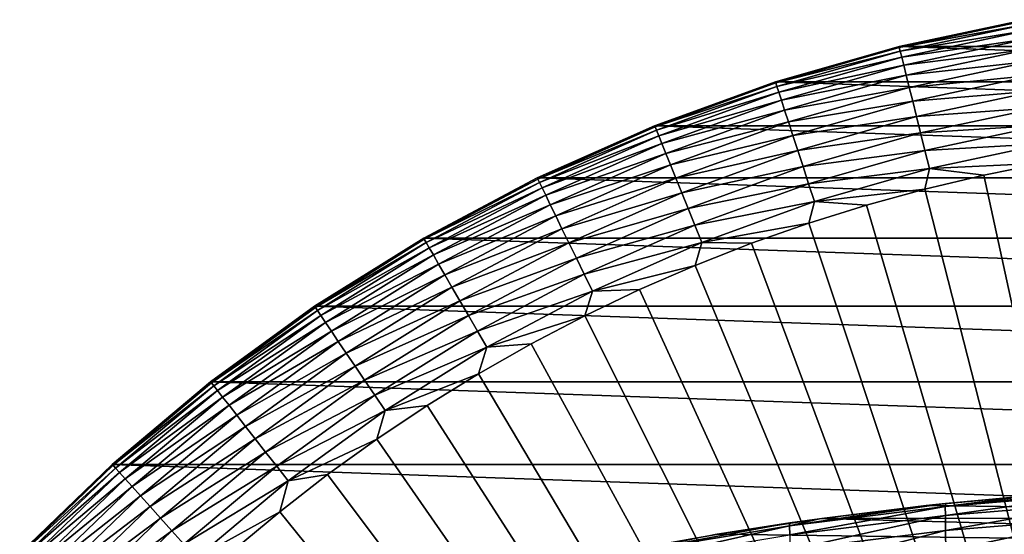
# Model space of a CAD drawing. Header units: metres. Extents: x -24 to 72, y -247 to 22.
# Tile 471 of 573: x -16 to -4, y 16 to 22. Entities that reach past the tile are written whole.
import ezdxf

# ---------------------------------------------------------------- set-up
doc = ezdxf.new("R2010")
doc.units = ezdxf.units.M
doc.layers.add('solid_509589_MEDIA_SW0001', color=7, linetype='CONTINUOUS')

msp = doc.modelspace()

# ---------------------------------------------------------------- linework, layer by layer
at = {"layer": 'solid_509589_MEDIA_SW0001'}
for points in [[(-5.443243, 21.831654, 130.73114), (-3.907084, 22.158175, 130.73114), (-5.442903, 21.831718)], [(-3.904469, 22.143343, 130.963501), (-3.907084, 22.158175, 130.73114), (-5.443243, 21.831654, 130.73114)], [(-3.904469, 22.143343, 130.963501), (-5.443243, 21.831654, 130.73114), (-5.4396, 21.817041, 130.963501)], [(-3.907084, 22.158175, 130.73114), (-3.907168, 22.158163), (-5.442903, 21.831718)], [(-5.442903, 21.831718), (-3.907168, 22.158163), (5.442903, 21.831718)], [(-3.904469, 22.143343, 130.963501), (-5.4396, 21.817041, 130.963501), (-3.896657, 22.099041, 131.192184)], [(-5.4396, 21.817041, 130.963501), (-5.428716, 21.773392, 131.192184), (-3.896657, 22.099041, 131.192184)], [(-3.896657, 22.099041, 131.192184), (-5.428716, 21.773392, 131.192184), (-3.88378, 22.026011, 131.413147)], [(-5.428716, 21.773392, 131.192184), (-5.410776, 21.701437, 131.413147), (-3.88378, 22.026011, 131.413147)], [(-3.88378, 22.026011, 131.413147), (-5.410776, 21.701437, 131.413147), (-3.866053, 21.925474, 131.622665)], [(-5.410776, 21.701437, 131.413147), (-5.386079, 21.602383, 131.622665), (-3.866053, 21.925474, 131.622665)], [(-3.866053, 21.925474, 131.622665), (-5.386079, 21.602383, 131.622665), (-3.843773, 21.799118, 131.817245)], [(-6.95307, 21.398712), (-5.442903, 21.831718), (6.95307, 21.398712)], [(-5.443243, 21.831654, 130.73114), (-5.442903, 21.831718), (-6.95307, 21.398712)], [(-6.952882, 21.398771, 130.73114), (-5.443243, 21.831654, 130.73114), (-6.95307, 21.398712)], [(-5.4396, 21.817041, 130.963501), (-5.443243, 21.831654, 130.73114), (-6.952882, 21.398771, 130.73114)], [(-5.4396, 21.817041, 130.963501), (-6.952882, 21.398771, 130.73114), (-6.948229, 21.384449, 130.963501)], [(-5.4396, 21.817041, 130.963501), (-6.948229, 21.384449, 130.963501), (-5.428716, 21.773392, 131.192184)], [(-6.948229, 21.384449, 130.963501), (-6.934327, 21.341665, 131.192184), (-5.428716, 21.773392, 131.192184)], [(-5.428716, 21.773392, 131.192184), (-6.934327, 21.341665, 131.192184), (-5.410776, 21.701437, 131.413147)], [(-5.442903, 21.831718), (5.442903, 21.831718), (6.95307, 21.398712)], [(-5.386079, 21.602383, 131.622665), (-5.355039, 21.477888, 131.817245), (-3.843773, 21.799118, 131.817245)], [(-3.843773, 21.799118, 131.817245), (-5.355039, 21.477888, 131.817245), (-3.817314, 21.649063, 131.993607)], [(-6.934327, 21.341665, 131.192184), (-6.911411, 21.271137, 131.413147), (-5.410776, 21.701437, 131.413147)], [(-5.410776, 21.701437, 131.413147), (-6.911411, 21.271137, 131.413147), (-5.386079, 21.602383, 131.622665)], [(-6.911411, 21.271137, 131.413147), (-6.879865, 21.174046, 131.622665), (-5.386079, 21.602383, 131.622665)], [(-5.386079, 21.602383, 131.622665), (-6.879865, 21.174046, 131.622665), (-5.355039, 21.477888, 131.817245)], [(-5.355039, 21.477888, 131.817245), (-5.318177, 21.330044, 131.993607), (-3.817314, 21.649063, 131.993607)], [(-3.817314, 21.649063, 131.993607), (-5.318177, 21.330044, 131.993607), (-3.787119, 21.477821, 132.148819)], [(-6.879865, 21.174046, 131.622665), (-6.840216, 21.052021, 131.817245), (-5.355039, 21.477888, 131.817245)], [(-5.355039, 21.477888, 131.817245), (-6.840216, 21.052021, 131.817245), (-5.318177, 21.330044, 131.993607)], [(-5.318177, 21.330044, 131.993607), (-5.276111, 21.161327, 132.148819), (-3.787119, 21.477821, 132.148819)], [(-3.787119, 21.477821, 132.148819), (-5.276111, 21.161327, 132.148819), (-3.753696, 21.288267, 132.280243)], [(-8.428648, 20.861637, 130.73114), (-6.952882, 21.398771, 130.73114), (-8.428408, 20.861729)], [(-6.948229, 21.384449, 130.963501), (-6.952882, 21.398771, 130.73114), (-8.428648, 20.861637, 130.73114)], [(-6.948229, 21.384449, 130.963501), (-8.428648, 20.861637, 130.73114), (-8.423007, 20.847673, 130.963501)], [(-6.952882, 21.398771, 130.73114), (-6.95307, 21.398712), (-8.428408, 20.861729)], [(-8.428408, 20.861729), (-6.95307, 21.398712), (8.428408, 20.861729)], [(-6.948229, 21.384449, 130.963501), (-8.423007, 20.847673, 130.963501), (-6.934327, 21.341665, 131.192184)], [(-8.423007, 20.847673, 130.963501), (-8.406155, 20.805964, 131.192184), (-6.934327, 21.341665, 131.192184)], [(-6.934327, 21.341665, 131.192184), (-8.406155, 20.805964, 131.192184), (-6.911411, 21.271137, 131.413147)], [(-6.95307, 21.398712), (6.95307, 21.398712), (8.428408, 20.861729)], [(-6.840216, 21.052021, 131.817245), (-6.793131, 20.907108, 131.993607), (-5.318177, 21.330044, 131.993607)], [(-5.318177, 21.330044, 131.993607), (-6.793131, 20.907108, 131.993607), (-5.276111, 21.161327, 132.148819)], [(-8.406155, 20.805964, 131.192184), (-8.378375, 20.737206, 131.413147), (-6.911411, 21.271137, 131.413147)], [(-6.911411, 21.271137, 131.413147), (-8.378375, 20.737206, 131.413147), (-6.879865, 21.174046, 131.622665)], [(-8.378375, 20.737206, 131.413147), (-8.340133, 20.642551, 131.622665), (-6.879865, 21.174046, 131.622665)], [(-6.879865, 21.174046, 131.622665), (-8.340133, 20.642551, 131.622665), (-6.840216, 21.052021, 131.817245)], [(-5.276111, 21.161327, 132.148819), (-5.229547, 20.974566, 132.280243), (-3.753696, 21.288267, 132.280243)], [(-3.753696, 21.288267, 132.280243), (-5.229547, 20.974566, 132.280243), (-3.717604, 21.083578, 132.385696)], [(-8.340133, 20.642551, 131.622665), (-8.292068, 20.52359, 131.817245), (-6.840216, 21.052021, 131.817245)], [(-6.840216, 21.052021, 131.817245), (-8.292068, 20.52359, 131.817245), (-6.793131, 20.907108, 131.993607)], [(-6.793131, 20.907108, 131.993607), (-6.739398, 20.741735, 132.148819), (-5.276111, 21.161327, 132.148819)], [(-5.276111, 21.161327, 132.148819), (-6.739398, 20.741735, 132.148819), (-5.229547, 20.974566, 132.280243)], [(-5.229547, 20.974566, 132.280243), (-5.179264, 20.772892, 132.385696), (-3.717604, 21.083578, 132.385696)], [(-3.717604, 21.083578, 132.385696), (-5.179264, 20.772892, 132.385696), (-3.679448, 20.867184, 132.463425)], [(-6.739398, 20.741735, 132.148819), (-6.679919, 20.558678, 132.280243), (-5.229547, 20.974566, 132.280243)], [(-5.229547, 20.974566, 132.280243), (-6.679919, 20.558678, 132.280243), (-5.179264, 20.772892, 132.385696)], [(-9.863578, 20.222729), (-8.428408, 20.861729), (9.863578, 20.222729)], [(-8.428648, 20.861637, 130.73114), (-8.428408, 20.861729), (-9.863578, 20.222729)], [(-9.863351, 20.222866, 130.73114), (-8.428648, 20.861637, 130.73114), (-9.863578, 20.222729)], [(-8.423007, 20.847673, 130.963501), (-8.428648, 20.861637, 130.73114), (-9.863351, 20.222866, 130.73114)], [(-8.423007, 20.847673, 130.963501), (-9.863351, 20.222866, 130.73114), (-9.85675, 20.209332, 130.963501)], [(-8.423007, 20.847673, 130.963501), (-9.85675, 20.209332, 130.963501), (-8.406155, 20.805964, 131.192184)], [(-8.428408, 20.861729), (8.428408, 20.861729), (9.863578, 20.222729)], [(-8.292068, 20.52359, 131.817245), (-8.234989, 20.382315, 131.993607), (-6.793131, 20.907108, 131.993607)], [(-6.793131, 20.907108, 131.993607), (-8.234989, 20.382315, 131.993607), (-6.739398, 20.741735, 132.148819)], [(-5.179264, 20.772892, 132.385696), (-5.126106, 20.559687, 132.463425), (-3.679448, 20.867184, 132.463425)], [(-3.679448, 20.867184, 132.463425), (-5.126106, 20.559687, 132.463425), (-3.639868, 20.642715, 132.5121)], [(-9.85675, 20.209332, 130.963501), (-9.837029, 20.168898, 131.192184), (-8.406155, 20.805964, 131.192184)], [(-8.406155, 20.805964, 131.192184), (-9.837029, 20.168898, 131.192184), (-8.378375, 20.737206, 131.413147)], [(-9.837029, 20.168898, 131.192184), (-9.80452, 20.102245, 131.413147), (-8.378375, 20.737206, 131.413147)], [(-8.378375, 20.737206, 131.413147), (-9.80452, 20.102245, 131.413147), (-8.340133, 20.642551, 131.622665)], [(-8.234989, 20.382315, 131.993607), (-8.169852, 20.221094, 132.148819), (-6.739398, 20.741735, 132.148819)], [(-6.739398, 20.741735, 132.148819), (-8.169852, 20.221094, 132.148819), (-6.679919, 20.558678, 132.280243)], [(-6.679919, 20.558678, 132.280243), (-6.615691, 20.361004, 132.385696), (-5.179264, 20.772892, 132.385696)], [(-5.179264, 20.772892, 132.385696), (-6.615691, 20.361004, 132.385696), (-5.126106, 20.559687, 132.463425)], [(-9.80452, 20.102245, 131.413147), (-9.759768, 20.010489, 131.622665), (-8.340133, 20.642551, 131.622665)], [(-8.340133, 20.642551, 131.622665), (-9.759768, 20.010489, 131.622665), (-8.292068, 20.52359, 131.817245)], [(-5.126106, 20.559687, 132.463425), (-5.070964, 20.338526, 132.5121), (-3.639868, 20.642715, 132.5121)], [(-3.639868, 20.642715, 132.5121), (-5.070964, 20.338526, 132.5121), (-3.680929, 20.402018, 132.530869)], [(-9.759768, 20.010489, 131.622665), (-9.703523, 19.89517, 131.817245), (-8.292068, 20.52359, 131.817245)], [(-8.292068, 20.52359, 131.817245), (-9.703523, 19.89517, 131.817245), (-8.234989, 20.382315, 131.993607)], [(-8.169852, 20.221094, 132.148819), (-8.097749, 20.042631, 132.280243), (-6.679919, 20.558678, 132.280243)], [(-6.679919, 20.558678, 132.280243), (-8.097749, 20.042631, 132.280243), (-6.615691, 20.361004, 132.385696)], [(-6.615691, 20.361004, 132.385696), (-6.54779, 20.152025, 132.463425), (-5.126106, 20.559687, 132.463425)], [(-5.126106, 20.559687, 132.463425), (-6.54779, 20.152025, 132.463425), (-5.070964, 20.338526, 132.5121)], [(-9.703523, 19.89517, 131.817245), (-9.636728, 19.758221, 131.993607), (-8.234989, 20.382315, 131.993607)], [(-8.234989, 20.382315, 131.993607), (-9.636728, 19.758221, 131.993607), (-8.169852, 20.221094, 132.148819)], [(-8.097749, 20.042631, 132.280243), (-8.019887, 19.849918, 132.385696), (-6.615691, 20.361004, 132.385696)], [(-6.615691, 20.361004, 132.385696), (-8.019887, 19.849918, 132.385696), (-6.54779, 20.152025, 132.463425)], [(-6.54779, 20.152025, 132.463425), (-6.477355, 19.935249, 132.5121), (-5.070964, 20.338526, 132.5121)], [(-5.070964, 20.338526, 132.5121), (-6.477355, 19.935249, 132.5121), (-5.127014, 20.08744, 132.530869)], [(-5.070964, 20.338526, 132.5121), (-5.127014, 20.08744, 132.530869), (-4.406779, 20.257637, 132.530869)], [(-5.070964, 20.338526, 132.5121), (-4.406779, 20.257637, 132.530869), (-3.680929, 20.402018, 132.530869)], [(-3.680929, 20.402018, 132.530869), (-4.406779, 20.257637, 132.530869), (0, 0, 132.892746)], [(-11.25, 19.485571, 130.73114), (-9.863351, 20.222866, 130.73114), (-11.249941, 19.485615)], [(-9.85675, 20.209332, 130.963501), (-9.863351, 20.222866, 130.73114), (-11.25, 19.485571, 130.73114)], [(-9.85675, 20.209332, 130.963501), (-11.25, 19.485571, 130.73114), (-11.242471, 19.47253, 130.963501)], [(-9.863351, 20.222866, 130.73114), (-9.863578, 20.222729), (-11.249941, 19.485615)], [(-11.249941, 19.485615), (-9.863578, 20.222729), (11.249941, 19.485615)], [(-9.85675, 20.209332, 130.963501), (-11.242471, 19.47253, 130.963501), (-9.837029, 20.168898, 131.192184)], [(-9.863578, 20.222729), (9.863578, 20.222729), (11.249941, 19.485615)], [(-9.636728, 19.758221, 131.993607), (-9.560503, 19.601936, 132.148819), (-8.169852, 20.221094, 132.148819)], [(-8.169852, 20.221094, 132.148819), (-9.560503, 19.601936, 132.148819), (-8.097749, 20.042631, 132.280243)], [(-4.406779, 20.257637, 132.530869), (-5.127014, 20.08744, 132.530869), (0, 0, 132.892746)], [(-11.242471, 19.47253, 130.963501), (-11.219977, 19.433571, 131.192184), (-9.837029, 20.168898, 131.192184)], [(-9.837029, 20.168898, 131.192184), (-11.219977, 19.433571, 131.192184), (-9.80452, 20.102245, 131.413147)], [(-11.219977, 19.433571, 131.192184), (-11.182899, 19.369349, 131.413147), (-9.80452, 20.102245, 131.413147)], [(-9.80452, 20.102245, 131.413147), (-11.182899, 19.369349, 131.413147), (-9.759768, 20.010489, 131.622665)], [(-8.019887, 19.849918, 132.385696), (-7.937574, 19.646187, 132.463425), (-6.54779, 20.152025, 132.463425)], [(-6.54779, 20.152025, 132.463425), (-7.937574, 19.646187, 132.463425), (-6.477355, 19.935249, 132.5121)], [(-6.477355, 19.935249, 132.5121), (-5.840714, 19.891647, 132.530869), (-5.127014, 20.08744, 132.530869)], [(-5.127014, 20.08744, 132.530869), (-5.840714, 19.891647, 132.530869), (0, 0, 132.892746)], [(-11.182899, 19.369349, 131.413147), (-11.131855, 19.280937, 131.622665), (-9.759768, 20.010489, 131.622665)], [(-9.759768, 20.010489, 131.622665), (-11.131855, 19.280937, 131.622665), (-9.703523, 19.89517, 131.817245)], [(-9.560503, 19.601936, 132.148819), (-9.476126, 19.428938, 132.280243), (-8.097749, 20.042631, 132.280243)], [(-8.097749, 20.042631, 132.280243), (-9.476126, 19.428938, 132.280243), (-8.019887, 19.849918, 132.385696)], [(-11.131855, 19.280937, 131.622665), (-11.067702, 19.169823, 131.817245), (-9.703523, 19.89517, 131.817245)], [(-9.703523, 19.89517, 131.817245), (-11.067702, 19.169823, 131.817245), (-9.636728, 19.758221, 131.993607)], [(-9.476126, 19.428938, 132.280243), (-9.385012, 19.242125, 132.385696), (-8.019887, 19.849918, 132.385696)], [(-8.019887, 19.849918, 132.385696), (-9.385012, 19.242125, 132.385696), (-7.937574, 19.646187, 132.463425)], [(-7.937574, 19.646187, 132.463425), (-7.85219, 19.434851, 132.5121), (-6.477355, 19.935249, 132.5121)], [(-6.477355, 19.935249, 132.5121), (-7.85219, 19.434851, 132.5121), (-6.546972, 19.670504, 132.530869)], [(-6.477355, 19.935249, 132.5121), (-6.546972, 19.670504, 132.530869), (-5.840714, 19.891647, 132.530869)], [(-5.840714, 19.891647, 132.530869), (-6.546972, 19.670504, 132.530869), (0, 0, 132.892746)], [(-11.067702, 19.169823, 131.817245), (-10.991517, 19.037867, 131.993607), (-9.636728, 19.758221, 131.993607)], [(-9.636728, 19.758221, 131.993607), (-10.991517, 19.037867, 131.993607), (-9.560503, 19.601936, 132.148819)], [(-9.385012, 19.242125, 132.385696), (-9.288688, 19.044632, 132.463425), (-7.937574, 19.646187, 132.463425)], [(-7.937574, 19.646187, 132.463425), (-9.288688, 19.044632, 132.463425), (-7.85219, 19.434851, 132.5121)], [(-7.85219, 19.434851, 132.5121), (-7.244886, 19.424294, 132.530869), (-6.546972, 19.670504, 132.530869)], [(-6.546972, 19.670504, 132.530869), (-7.244886, 19.424294, 132.530869), (0, 0, 132.892746)], [(-10.991517, 19.037867, 131.993607), (-10.904576, 18.88728, 132.148819), (-9.560503, 19.601936, 132.148819)], [(-9.560503, 19.601936, 132.148819), (-10.904576, 18.88728, 132.148819), (-9.476126, 19.428938, 132.280243)], [(-12.581841, 18.653345, 130.73114), (-11.25, 19.485571, 130.73114), (-12.581787, 18.653372)], [(-11.242471, 19.47253, 130.963501), (-11.25, 19.485571, 130.73114), (-12.581841, 18.653345, 130.73114)], [(-11.242471, 19.47253, 130.963501), (-12.581841, 18.653345, 130.73114), (-12.57342, 18.64086, 130.963501)], [(-12.581787, 18.653372), (-11.249941, 19.485615), (12.581787, 18.653372)], [(-11.25, 19.485571, 130.73114), (-11.249941, 19.485615), (-12.581787, 18.653372)], [(-11.242471, 19.47253, 130.963501), (-12.57342, 18.64086, 130.963501), (-11.219977, 19.433571, 131.192184)], [(-12.57342, 18.64086, 130.963501), (-12.548264, 18.603565, 131.192184), (-11.219977, 19.433571, 131.192184)], [(-11.219977, 19.433571, 131.192184), (-12.548264, 18.603565, 131.192184), (-11.182899, 19.369349, 131.413147)], [(-12.548264, 18.603565, 131.192184), (-12.506795, 18.542086, 131.413147), (-11.182899, 19.369349, 131.413147)], [(-11.182899, 19.369349, 131.413147), (-12.506795, 18.542086, 131.413147), (-11.131855, 19.280937, 131.622665)], [(-11.249941, 19.485615), (11.249941, 19.485615), (12.581787, 18.653372)], [(-10.904576, 18.88728, 132.148819), (-10.808336, 18.720589, 132.280243), (-9.476126, 19.428938, 132.280243)], [(-9.476126, 19.428938, 132.280243), (-10.808336, 18.720589, 132.280243), (-9.385012, 19.242125, 132.385696)], [(-9.288688, 19.044632, 132.463425), (-9.188768, 18.839767, 132.5121), (-7.85219, 19.434851, 132.5121)], [(-7.85219, 19.434851, 132.5121), (-9.188768, 18.839767, 132.5121), (-7.933569, 19.15333, 132.530869)], [(-7.85219, 19.434851, 132.5121), (-7.933569, 19.15333, 132.530869), (-7.244886, 19.424294, 132.530869)], [(-7.244886, 19.424294, 132.530869), (-7.933569, 19.15333, 132.530869), (0, 0, 132.892746)], [(-12.506795, 18.542086, 131.413147), (-12.449708, 18.457451, 131.622665), (-11.131855, 19.280937, 131.622665)], [(-11.131855, 19.280937, 131.622665), (-12.449708, 18.457451, 131.622665), (-11.067702, 19.169823, 131.817245)], [(-12.449708, 18.457451, 131.622665), (-12.377961, 18.351082, 131.817245), (-11.067702, 19.169823, 131.817245)], [(-11.067702, 19.169823, 131.817245), (-12.377961, 18.351082, 131.817245), (-10.991517, 19.037867, 131.993607)], [(-10.808336, 18.720589, 132.280243), (-10.704413, 18.540586, 132.385696), (-9.385012, 19.242125, 132.385696)], [(-9.385012, 19.242125, 132.385696), (-10.704413, 18.540586, 132.385696), (-9.288688, 19.044632, 132.463425)], [(-9.188768, 18.839767, 132.5121), (-8.612141, 18.857958, 132.530869), (-7.933569, 19.15333, 132.530869)], [(-7.933569, 19.15333, 132.530869), (-8.612141, 18.857958, 132.530869), (0, 0, 132.892746)], [(-12.377961, 18.351082, 131.817245), (-12.292757, 18.224762, 131.993607), (-10.991517, 19.037867, 131.993607)], [(-10.991517, 19.037867, 131.993607), (-12.292757, 18.224762, 131.993607), (-10.904576, 18.88728, 132.148819)], [(-10.704413, 18.540586, 132.385696), (-10.594547, 18.350294, 132.463425), (-9.288688, 19.044632, 132.463425)], [(-9.288688, 19.044632, 132.463425), (-10.594547, 18.350294, 132.463425), (-9.188768, 18.839767, 132.5121)], [(-12.292757, 18.224762, 131.993607), (-12.195523, 18.080606, 132.148819), (-10.904576, 18.88728, 132.148819)], [(-10.904576, 18.88728, 132.148819), (-12.195523, 18.080606, 132.148819), (-10.808336, 18.720589, 132.280243)], [(-10.594547, 18.350294, 132.463425), (-10.480581, 18.152899, 132.5121), (-9.188768, 18.839767, 132.5121)], [(-9.188768, 18.839767, 132.5121), (-10.480581, 18.152899, 132.5121), (-9.279737, 18.538555, 132.530869)], [(-8.612141, 18.857958, 132.530869), (-9.279737, 18.538555, 132.530869), (0, 0, 132.892746)], [(-9.188768, 18.839767, 132.5121), (-9.279737, 18.538555, 132.530869), (-8.612141, 18.857958, 132.530869)], [(-13.852796, 17.72991), (-12.581787, 18.653372), (13.852796, 17.72991)], [(-12.581841, 18.653345, 130.73114), (-12.581787, 18.653372), (-13.852796, 17.72991)], [(-13.852384, 17.730242, 130.73114), (-12.581841, 18.653345, 130.73114), (-13.852796, 17.72991)], [(-12.57342, 18.64086, 130.963501), (-12.581841, 18.653345, 130.73114), (-13.852384, 17.730242, 130.73114)], [(-12.581787, 18.653372), (12.581787, 18.653372), (13.852796, 17.72991)], [(-12.195523, 18.080606, 132.148819), (-12.087891, 17.921034, 132.280243), (-10.808336, 18.720589, 132.280243)], [(-10.808336, 18.720589, 132.280243), (-12.087891, 17.921034, 132.280243), (-10.704413, 18.540586, 132.385696)], [(-12.57342, 18.64086, 130.963501), (-13.852384, 17.730242, 130.73114), (-13.843112, 17.718374, 130.963501)], [(-12.57342, 18.64086, 130.963501), (-13.843112, 17.718374, 130.963501), (-12.548264, 18.603565, 131.192184)], [(-13.843112, 17.718374, 130.963501), (-13.815415, 17.682926, 131.192184), (-12.548264, 18.603565, 131.192184)], [(-12.548264, 18.603565, 131.192184), (-13.815415, 17.682926, 131.192184), (-12.506795, 18.542086, 131.413147)], [(-13.815415, 17.682926, 131.192184), (-13.769759, 17.624489, 131.413147), (-12.506795, 18.542086, 131.413147)], [(-12.506795, 18.542086, 131.413147), (-13.769759, 17.624489, 131.413147), (-12.449708, 18.457451, 131.622665)], [(-12.087891, 17.921034, 132.280243), (-11.971663, 17.74872, 132.385696), (-10.704413, 18.540586, 132.385696)], [(-10.704413, 18.540586, 132.385696), (-11.971663, 17.74872, 132.385696), (-10.594547, 18.350294, 132.463425)], [(-10.480581, 18.152899, 132.5121), (-9.93551, 18.195526, 132.530869), (-9.279737, 18.538555, 132.530869)], [(-9.279737, 18.538555, 132.530869), (-9.93551, 18.195526, 132.530869), (0, 0, 132.892746)], [(-13.769759, 17.624489, 131.413147), (-13.706908, 17.544043, 131.622665), (-12.449708, 18.457451, 131.622665)], [(-12.449708, 18.457451, 131.622665), (-13.706908, 17.544043, 131.622665), (-12.377961, 18.351082, 131.817245)], [(-13.706908, 17.544043, 131.622665), (-13.627916, 17.442938, 131.817245), (-12.377961, 18.351082, 131.817245)], [(-12.377961, 18.351082, 131.817245), (-13.627916, 17.442938, 131.817245), (-12.292757, 18.224762, 131.993607)], [(-11.971663, 17.74872, 132.385696), (-11.848791, 17.566555, 132.463425), (-10.594547, 18.350294, 132.463425)], [(-10.594547, 18.350294, 132.463425), (-11.848791, 17.566555, 132.463425), (-10.480581, 18.152899, 132.5121)], [(-13.627916, 17.442938, 131.817245), (-13.534107, 17.322866, 131.993607), (-12.292757, 18.224762, 131.993607)], [(-12.292757, 18.224762, 131.993607), (-13.534107, 17.322866, 131.993607), (-12.195523, 18.080606, 132.148819)], [(-9.93551, 18.195526, 132.530869), (-10.578619, 17.829311, 132.530869), (0, 0, 132.892746)], [(-10.480581, 18.152899, 132.5121), (-10.578619, 17.829311, 132.530869), (-9.93551, 18.195526, 132.530869)], [(-13.534107, 17.322866, 131.993607), (-13.427054, 17.185846, 132.148819), (-12.195523, 18.080606, 132.148819)], [(-12.195523, 18.080606, 132.148819), (-13.427054, 17.185846, 132.148819), (-12.087891, 17.921034, 132.280243)], [(-11.848791, 17.566555, 132.463425), (-11.721334, 17.37759, 132.5121), (-10.480581, 18.152899, 132.5121)], [(-10.480581, 18.152899, 132.5121), (-11.721334, 17.37759, 132.5121), (-10.578619, 17.829311, 132.530869)], [(-13.427054, 17.185846, 132.148819), (-13.308553, 17.03417, 132.280243), (-12.087891, 17.921034, 132.280243)], [(-12.087891, 17.921034, 132.280243), (-13.308553, 17.03417, 132.280243), (-11.971663, 17.74872, 132.385696)], [(-11.721334, 17.37759, 132.5121), (-11.208249, 17.440376, 132.530869), (-10.578619, 17.829311, 132.530869)], [(-10.578619, 17.829311, 132.530869), (-11.208249, 17.440376, 132.530869), (0, 0, 132.892746)], [(-15.055439, 16.720758, 130.73114), (-13.852384, 17.730242, 130.73114), (-15.055137, 16.721035)], [(-13.843112, 17.718374, 130.963501), (-13.852384, 17.730242, 130.73114), (-15.055439, 16.720758, 130.73114)], [(-13.843112, 17.718374, 130.963501), (-15.055439, 16.720758, 130.73114), (-15.045362, 16.709568, 130.963501)], [(-13.852384, 17.730242, 130.73114), (-13.852796, 17.72991), (-15.055137, 16.721035)], [(-15.055137, 16.721035), (-13.852796, 17.72991), (15.055137, 16.721035)], [(-13.843112, 17.718374, 130.963501), (-15.045362, 16.709568, 130.963501), (-13.815415, 17.682926, 131.192184)], [(-15.045362, 16.709568, 130.963501), (-15.015261, 16.676136, 131.192184), (-13.815415, 17.682926, 131.192184)], [(-13.815415, 17.682926, 131.192184), (-15.015261, 16.676136, 131.192184), (-13.769759, 17.624489, 131.413147)], [(-13.852796, 17.72991), (13.852796, 17.72991), (15.055137, 16.721035)], [(-13.308553, 17.03417, 132.280243), (-13.18059, 16.870384, 132.385696), (-11.971663, 17.74872, 132.385696)], [(-11.971663, 17.74872, 132.385696), (-13.18059, 16.870384, 132.385696), (-11.848791, 17.566555, 132.463425)], [(-15.015261, 16.676136, 131.192184), (-14.965639, 16.621025, 131.413147), (-13.769759, 17.624489, 131.413147)], [(-13.769759, 17.624489, 131.413147), (-14.965639, 16.621025, 131.413147), (-13.706908, 17.544043, 131.622665)], [(-13.18059, 16.870384, 132.385696), (-13.045309, 16.697233, 132.463425), (-11.848791, 17.566555, 132.463425)], [(-11.848791, 17.566555, 132.463425), (-13.045309, 16.697233, 132.463425), (-11.721334, 17.37759, 132.5121)], [(-14.965639, 16.621025, 131.413147), (-14.897329, 16.54516, 131.622665), (-13.706908, 17.544043, 131.622665)], [(-13.706908, 17.544043, 131.622665), (-14.897329, 16.54516, 131.622665), (-13.627916, 17.442938, 131.817245)], [(-14.897329, 16.54516, 131.622665), (-14.811477, 16.449812, 131.817245), (-13.627916, 17.442938, 131.817245)], [(-13.627916, 17.442938, 131.817245), (-14.811477, 16.449812, 131.817245), (-13.534107, 17.322866, 131.993607)], [(-14.811477, 16.449812, 131.817245), (-14.709521, 16.336578, 131.993607), (-13.534107, 17.322866, 131.993607)], [(-13.534107, 17.322866, 131.993607), (-14.709521, 16.336578, 131.993607), (-13.427054, 17.185846, 132.148819)], [(-13.045309, 16.697233, 132.463425), (-12.90498, 16.517622, 132.5121), (-11.721334, 17.37759, 132.5121)], [(-11.721334, 17.37759, 132.5121), (-12.90498, 16.517622, 132.5121), (-11.823595, 17.029215, 132.530869)], [(-11.208249, 17.440376, 132.530869), (-11.823595, 17.029215, 132.530869), (0, 0, 132.892746)], [(-11.721334, 17.37759, 132.5121), (-11.823595, 17.029215, 132.530869), (-11.208249, 17.440376, 132.530869)], [(-14.709521, 16.336578, 131.993607), (-14.593171, 16.207357, 132.148819), (-13.427054, 17.185846, 132.148819)], [(-13.427054, 17.185846, 132.148819), (-14.593171, 16.207357, 132.148819), (-13.308553, 17.03417, 132.280243)], [(-14.593171, 16.207357, 132.148819), (-14.464377, 16.06432, 132.280243), (-13.308553, 17.03417, 132.280243)], [(-13.308553, 17.03417, 132.280243), (-14.464377, 16.06432, 132.280243), (-13.18059, 16.870384, 132.385696)], [(-12.90498, 16.517622, 132.5121), (-12.423874, 16.596352, 132.530869), (-11.823595, 17.029215, 132.530869)], [(-11.823595, 17.029215, 132.530869), (-12.423874, 16.596352, 132.530869), (0, 0, 132.892746)], [(-14.464377, 16.06432, 132.280243), (-14.3253, 15.909858, 132.385696), (-13.18059, 16.870384, 132.385696)], [(-13.18059, 16.870384, 132.385696), (-14.3253, 15.909858, 132.385696), (-13.045309, 16.697233, 132.463425)], [(-16.185291, 15.629663), (-15.055137, 16.721035), (16.185291, 15.629663)], [(-15.055439, 16.720758, 130.73114), (-15.055137, 16.721035), (-16.185291, 15.629663)], [(-16.185146, 15.629813, 130.73114), (-15.055439, 16.720758, 130.73114), (-16.185291, 15.629663)], [(-15.045362, 16.709568, 130.963501), (-15.055439, 16.720758, 130.73114), (-16.185146, 15.629813, 130.73114)], [(-15.055137, 16.721035), (15.055137, 16.721035), (16.185291, 15.629663)], [(-15.045362, 16.709568, 130.963501), (-16.185146, 15.629813, 130.73114), (-16.174313, 15.619352, 130.963501)], [(-15.045362, 16.709568, 130.963501), (-16.174313, 15.619352, 130.963501), (-15.015261, 16.676136, 131.192184)], [(-16.174313, 15.619352, 130.963501), (-16.141953, 15.588102, 131.192184), (-15.015261, 16.676136, 131.192184)], [(-15.015261, 16.676136, 131.192184), (-16.141953, 15.588102, 131.192184), (-14.965639, 16.621025, 131.413147)], [(-16.141953, 15.588102, 131.192184), (-16.088608, 15.536588, 131.413147), (-14.965639, 16.621025, 131.413147)], [(-14.965639, 16.621025, 131.413147), (-16.088608, 15.536588, 131.413147), (-14.897329, 16.54516, 131.622665)], [(-14.3253, 15.909858, 132.385696), (-14.178271, 15.746566, 132.463425), (-13.045309, 16.697233, 132.463425)], [(-13.045309, 16.697233, 132.463425), (-14.178271, 15.746566, 132.463425), (-12.90498, 16.517622, 132.5121)], [(-16.088608, 15.536588, 131.413147), (-16.015173, 15.465672, 131.622665), (-14.897329, 16.54516, 131.622665)], [(-14.897329, 16.54516, 131.622665), (-16.015173, 15.465672, 131.622665), (-14.811477, 16.449812, 131.817245)], [(-14.178271, 15.746566, 132.463425), (-14.025755, 15.577179, 132.5121), (-12.90498, 16.517622, 132.5121)], [(-12.90498, 16.517622, 132.5121), (-14.025755, 15.577179, 132.5121), (-13.00832, 16.14234, 132.530869)], [(-12.423874, 16.596352, 132.530869), (-13.00832, 16.14234, 132.530869), (0, 0, 132.892746)], [(-12.90498, 16.517622, 132.5121), (-13.00832, 16.14234, 132.530869), (-12.423874, 16.596352, 132.530869)], [(-16.015173, 15.465672, 131.622665), (-15.922877, 15.376544, 131.817245), (-14.811477, 16.449812, 131.817245)], [(-14.811477, 16.449812, 131.817245), (-15.922877, 15.376544, 131.817245), (-14.709521, 16.336578, 131.993607)], [(-4.87798, 16.206175, 246.967697), (-2.942621, 16.403698, 244.809753), (-3.854766, 16.337402, 244.809753)], [(-4.87798, 16.206175, 246.967697), (-2.944699, 16.367359, 246.956177), (-2.942621, 16.403698, 244.809753)], [(-4.87798, 16.206175, 246.967697), (-4.877162, 16.095694, 249.114151), (-2.944699, 16.367359, 246.956177)], [(-4.877162, 16.095694, 249.114151), (-2.944431, 16.256445, 249.092178), (-2.944699, 16.367359, 246.956177)], [(-15.922877, 15.376544, 131.817245), (-15.813272, 15.270699, 131.993607), (-14.709521, 16.336578, 131.993607)], [(-14.709521, 16.336578, 131.993607), (-15.813272, 15.270699, 131.993607), (-14.593171, 16.207357, 132.148819)], [(-6.780262, 15.96823, 246.976822), (-4.875631, 16.242056, 244.809753), (-5.13667, 16.214077, 244.809753)], [(-6.780262, 15.96823, 246.976822), (-4.87798, 16.206175, 246.967697), (-4.875631, 16.242056, 244.809753)], [(-5.110628, 16.216919, 133.193756), (-5.13667, 16.214077, 244.809753), (-4.875631, 16.242056, 244.809753)], [(-3.832788, 16.339211, 133.193756), (-5.110628, 16.216919, 133.193756), (-3.854766, 16.337402, 244.809753)], [(6.381278, 16.061438, 133.193756), (-5.110628, 16.216919, 133.193756), (-3.832788, 16.339211, 133.193756)], [(-5.110628, 16.216919, 133.193756), (-4.875631, 16.242056, 244.809753), (-3.854766, 16.337402, 244.809753)], [(-4.87798, 16.206175, 246.967697), (-3.854766, 16.337402, 244.809753), (-4.875631, 16.242056, 244.809753)], [(-4.877162, 16.095694, 249.114151), (-4.874249, 15.912919, 251.247375), (-2.944431, 16.256445, 249.092178)], [(-4.874249, 15.912919, 251.247375), (-2.942794, 16.072865, 251.215958), (-2.944431, 16.256445, 249.092178)], [(-15.813272, 15.270699, 131.993607), (-15.68819, 15.14991, 132.148819), (-14.593171, 16.207357, 132.148819)], [(-14.593171, 16.207357, 132.148819), (-15.68819, 15.14991, 132.148819), (-14.464377, 16.06432, 132.280243)], [(-14.025755, 15.577179, 132.5121), (-13.576189, 15.667758, 132.530869), (-13.00832, 16.14234, 132.530869)], [(-13.00832, 16.14234, 132.530869), (-13.576189, 15.667758, 132.530869), (0, 0, 132.892746)], [(-6.780262, 15.96823, 246.976822), (-5.13667, 16.214077, 244.809753), (-6.41522, 16.05574, 244.809753)], [(-6.780262, 15.96823, 246.976822), (-6.7785, 15.858491, 249.131561), (-4.87798, 16.206175, 246.967697)], [(-6.7785, 15.858491, 249.131561), (-4.877162, 16.095694, 249.114151), (-4.87798, 16.206175, 246.967697)], [(-6.38464, 16.059942, 133.193756), (-6.41522, 16.05574, 244.809753), (-5.13667, 16.214077, 244.809753)], [(-5.110628, 16.216919, 133.193756), (-6.38464, 16.059942, 133.193756), (-5.13667, 16.214077, 244.809753)], [(6.381278, 16.061438, 133.193756), (-6.38464, 16.059942, 133.193756), (-5.110628, 16.216919, 133.193756)], [(-15.68819, 15.14991, 132.148819), (-15.549733, 15.016203, 132.280243), (-14.464377, 16.06432, 132.280243)], [(-14.464377, 16.06432, 132.280243), (-15.549733, 15.016203, 132.280243), (-14.3253, 15.909858, 132.385696)], [(-8.641134, 15.658145, 246.982239), (-6.777806, 16.004366, 244.809753), (-7.688749, 15.862578, 244.809753)], [(-8.641134, 15.658145, 246.982239), (-6.780262, 15.96823, 246.976822), (-6.777806, 16.004366, 244.809753)], [(-7.653299, 15.868435, 133.193756), (-7.688749, 15.862578, 244.809753), (-6.777806, 16.004366, 244.809753)], [(-6.38464, 16.059942, 133.193756), (-7.653299, 15.868435, 133.193756), (-6.41522, 16.05574, 244.809753)], [(8.909823, 15.644173, 133.193756), (-7.653299, 15.868435, 133.193756), (-6.38464, 16.059942, 133.193756)], [(-7.653299, 15.868435, 133.193756), (-6.777806, 16.004366, 244.809753), (-6.41522, 16.05574, 244.809753)], [(-6.780262, 15.96823, 246.976822), (-6.41522, 16.05574, 244.809753), (-6.777806, 16.004366, 244.809753)], [(-6.7785, 15.858491, 249.131561), (-6.774161, 15.676954, 251.272232), (-4.877162, 16.095694, 249.114151)], [(-6.774161, 15.676954, 251.272232), (-4.874249, 15.912919, 251.247375), (-4.877162, 16.095694, 249.114151)], [(8.909823, 15.644173, 133.193756), (-6.38464, 16.059942, 133.193756), (6.381278, 16.061438, 133.193756)], [(-4.874249, 15.912919, 251.247375), (-4.86935, 15.658789, 253.36557), (-2.942794, 16.072865, 251.215958)], [(-4.86935, 15.658789, 253.36557), (-2.93986, 15.817575, 253.325684), (-2.942794, 16.072865, 251.215958)], [(-15.549733, 15.016203, 132.280243), (-15.400221, 14.87182, 132.385696), (-14.3253, 15.909858, 132.385696)], [(-14.3253, 15.909858, 132.385696), (-15.400221, 14.87182, 132.385696), (-14.178271, 15.746566, 132.463425)], [(-8.641134, 15.658145, 246.982239), (-8.638197, 15.54946, 249.141861), (-6.780262, 15.96823, 246.976822)], [(-8.638197, 15.54946, 249.141861), (-6.7785, 15.858491, 249.131561), (-6.780262, 15.96823, 246.976822)], [(-6.774161, 15.676954, 251.272232), (-6.76738, 15.424537, 253.397095), (-4.874249, 15.912919, 251.247375)], [(-6.76738, 15.424537, 253.397095), (-4.86935, 15.658789, 253.36557), (-4.874249, 15.912919, 251.247375)], [(-7.653299, 15.868435, 133.193756), (-8.915095, 15.642687, 133.193756), (-7.688749, 15.862578, 244.809753)], [(8.909823, 15.644173, 133.193756), (-8.915095, 15.642687, 133.193756), (-7.653299, 15.868435, 133.193756)]]:
    msp.add_3dface(points, dxfattribs=at)

doc.saveas('drawing.dxf')
